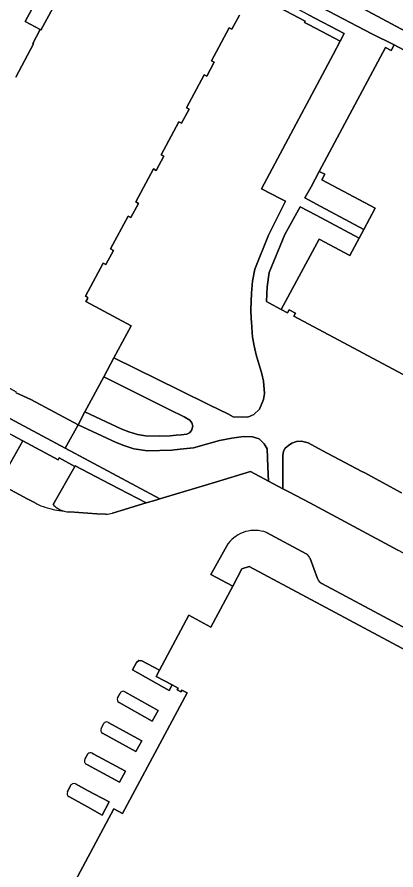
# Model space of a CAD drawing. Extents: x 159489 to 160304, y 383825 to 384531.
# Drawn here: x 159992.1 to 160034.6, y 383987 to 384082.8 of the extents above; entities that cross this region are included whole.
import ezdxf

# ---------------------------------------------------------------- set-up
doc = ezdxf.new("R2010")
doc.units = 0
for name, color, linetype in [('IMGEO_Groenvoorziening', 7, 'Continuous'), ('IMGEO_Pand', 7, 'Continuous'), ('IMGEO_Parkeervlak_open', 7, 'Continuous'), ('IMGEO_Rijbaan_lokaal_open', 7, 'Continuous'), ('IMGEO_Verkeerseiland_open', 7, 'Continuous'), ('IMGEO_Voetpad_open', 7, 'Continuous')]:
    doc.layers.add(name, color=color, linetype=linetype)

msp = doc.modelspace()

# ---------------------------------------------------------------- linework, layer by layer
at = {"layer": 'IMGEO_Groenvoorziening'}
for points in [[(160018.997, 384086.175), (160018.598, 384085.426), (160024.433, 384082.315), (160024.367, 384082.194), (160024.912, 384081.905), (160028.388, 384080.08), (160028.841, 384080.931), (160024.841, 384083.062)], [(160032.312, 384061.309), (160026.318, 384064.514), (160026.647, 384065.13), (160026.029, 384065.459), (160025.112, 384063.718), (160024.425, 384062.464), (160026.215, 384061.497), (160031.033, 384058.919)], [(160026.038, 384057.844), (160029.474, 384056.004), (160030.51, 384057.941), (160025.688, 384060.521), (160023.888, 384061.484), (160022.18, 384058.365), (160020.407, 384054.075), (160020.189, 384052.48), (160020.099, 384050.838), (160020.375, 384050.686), (160021.766, 384049.936)], [(160001.836, 384042.38), (159999.719, 384038.431), (160003.875, 384036.497), (160004.653, 384036.197), (160005.612, 384035.871), (160006.536, 384035.757), (160008.063, 384035.713), (160009.279, 384035.736), (160009.949, 384035.795), (160010.534, 384035.847), (160011.158, 384035.91), (160011.45, 384036.076), (160011.703, 384036.344), (160011.829, 384036.81), (160011.727, 384037.212), (160011.505, 384037.488), (160010.847, 384037.881), (160009.192, 384038.707)], [(160020.176, 384034.263), (160019.832, 384034.846), (160019.301, 384035.385), (160018.524, 384035.623), (160017.542, 384035.653), (160016.218, 384035.476), (160014.848, 384035.207), (160011.908, 384034.384), (160010.418, 384034.228), (160009.487, 384034.13), (160006.747, 384034.068), (160005.215, 384034.276), (160004.095, 384034.657), (160003.234, 384034.989), (159998.944, 384036.986), (159997.515, 384034.347), (160008.131, 384028.667), (160014.376, 384030.545), (160018.329, 384031.734), (160020.34, 384030.653), (160020.266, 384032.273)]]:
    msp.add_lwpolyline(points, close=True, dxfattribs=at)
for points in [[(160017.084, 384083.019), (160016.229, 384081.438), (160015.93, 384081.599), (160013.945, 384077.889), (160014.245, 384077.729), (160013.397, 384076.146), (160013.098, 384076.307), (160011.119, 384072.6), (160011.418, 384072.438), (160010.562, 384070.857), (160010.263, 384071.019), (160008.273, 384067.311), (160008.573, 384067.151), (160007.729, 384065.569), (160007.429, 384065.729), (160005.445, 384062.019), (160005.744, 384061.858), (160004.892, 384060.274), (160004.592, 384060.436), (160002.61, 384056.743), (160002.91, 384056.582), (160002.059, 384054.996), (160001.759, 384055.157), (159999.775, 384051.442), (160000, 384051.314), (160000, 384051.149), (159999.813, 384050.821), (160004.907, 384048.107), (160002.967, 384044.489), (160010.337, 384040.859), (160013.728, 384039.188), (160015.763, 384038.197), (160016.381, 384037.864), (160017.999, 384037.839), (160018.691, 384038.153), (160019.333, 384038.74), (160019.789, 384039.818), (160019.872, 384040.482), (160019.769, 384041.869), (160019.535, 384042.864), (160019.142, 384044.201), (160018.966, 384044.839), (160018.73, 384045.834), (160018.55, 384046.837), (160018.484, 384047.359), (160018.406, 384048.561), (160018.387, 384048.867), (160018.365, 384049.889), (160018.416, 384051.766), (160018.553, 384053.109), (160018.813, 384054.469), (160020.339, 384058.303), (160022.242, 384062.092), (160021.724, 384062.358), (160019.543, 384063.478), (160021.05, 384066.306), (160027.591, 384078.585), (160028.388, 384080.08), (160024.912, 384081.905), (160024.367, 384082.194), (160024.433, 384082.315), (160018.598, 384085.426)], [(160035.25, 384029.326), (160031.068, 384031.602), (160030.807, 384031.744), (160026.375, 384034.103), (160024.775, 384034.955), (160024.028, 384035.133), (160023.482, 384035.118), (160022.97, 384034.909), (160022.58, 384034.66), (160022.219, 384034.339), (160022.01, 384033.998), (160021.93, 384033.547), (160021.934, 384032.773), (160021.949, 384029.788), (160022.599, 384029.439), (160024.957, 384028.212), (160034.853, 384022.885)], [(159998.57, 384032.286), (159996.149, 384028.009)], [(160002.83, 384027.039), (160003.802, 384027.333), (160006.585, 384028.193), (160002.543, 384030.301), (159998.608, 384032.353), (159998.57, 384032.286)], [(159998.03, 384027.186), (160001.056, 384026.985), (160002.049, 384026.93)]]:
    msp.add_lwpolyline(points, dxfattribs=at)
for centre, radius, start, end in [((160000.825, 384032.943), 6.798, 226.54144, 231.04636), ((159998.105, 384029.973), 2.788, 236.13953, 255.08621), ((159998.097, 384029.947), 2.762, 255.10404, 268.61081), ((160001.886, 384030.953), 4.026, 272.32478, 283.56551)]:
    msp.add_arc(centre, radius, start, end, dxfattribs=at)
at = {"layer": 'IMGEO_Pand'}
for points in [[(159996.793, 384085.067), (159994.786, 384081.336), (159994.697, 384081.383), (159993.867, 384079.825), (159993.956, 384079.778), (159991.95, 384076.039)], [(159992.006, 384040.568), (159993.634, 384039.812), (159998.944, 384036.986), (159999.719, 384038.431), (160001.836, 384042.38), (160002.967, 384044.489), (160004.907, 384048.107), (159999.813, 384050.821), (160000, 384051.149), (160000, 384051.314), (159999.775, 384051.442), (160001.759, 384055.157), (160002.059, 384054.996), (160002.91, 384056.582), (160002.61, 384056.743), (160004.592, 384060.436), (160004.892, 384060.274), (160005.744, 384061.858), (160005.445, 384062.019), (160007.429, 384065.729), (160007.729, 384065.569), (160008.573, 384067.151), (160008.273, 384067.311), (160010.263, 384071.019), (160010.562, 384070.857), (160011.418, 384072.438), (160011.119, 384072.6), (160013.098, 384076.307), (160013.397, 384076.146), (160014.245, 384077.729), (160013.945, 384077.889), (160015.93, 384081.599), (160016.229, 384081.438), (160017.084, 384083.019)], [(160073.755, 384058.611), (160034.428, 384079.656), (160034.104, 384079.048), (160033.479, 384079.384), (160026.029, 384065.459), (160026.647, 384065.13), (160026.318, 384064.514), (160032.312, 384061.309), (160031.033, 384058.919), (160030.51, 384057.941), (160029.474, 384056.004), (160026.038, 384057.844), (160021.766, 384049.936), (160022.471, 384049.558), (160022.646, 384049.884), (160023.352, 384049.507), (160023.177, 384049.18), (160045.958, 384036.994)], [(160090.592, 383982.276), (160018.179, 384021.039), (160017.35, 384020.78), (160016.309, 384018.831), (160013.867, 384014.258), (160011.404, 384015.579), (160008.094, 384009.408), (160007.719, 384008.708), (160009.521, 384007.745), (160010.19, 384007.387), (160010.086, 384007.194), (160010.482, 384006.982), (160010.585, 384007.176), (160011.184, 384006.857), (160003.94, 383993.299), (160002.95, 383993.83), (159989.335, 383968.396)]]:
    msp.add_lwpolyline(points, dxfattribs=at)
at = {"layer": 'IMGEO_Parkeervlak_open'}
for points in [[(160026.678, 384086.133), (160026.861, 384085.963), (160027.206, 384085.779), (160074.709, 384060.323)], [(159998.57, 384032.286), (159996.829, 384033.25), (159996.707, 384033.035), (159992.733, 384035.186), (159990.033, 384030.375), (159993.218, 384028.677), (159994.052, 384028.245)], [(159996.149, 384028.009), (159998.57, 384032.286)]]:
    msp.add_lwpolyline(points, dxfattribs=at)
for centre, radius, start, end in [((159996.574, 384032.462), 4.914, 239.11611, 254.19501), ((159998.159, 384036.219), 8.974, 250.99393, 265.0677), ((160000.825, 384032.943), 6.798, 226.54144, 231.04636), ((159998.105, 384029.973), 2.788, 236.13953, 255.08621)]:
    msp.add_arc(centre, radius, start, end, dxfattribs=at)
at = {"layer": 'IMGEO_Rijbaan_lokaal_open'}
for points in [[(160112.894, 383981.13), (160102.73, 383986.602), (160101.565, 383987.222), (160080.061, 383998.706), (160080.037, 383998.719), (160063.157, 384007.772), (160060.193, 384009.342), (160049.329, 384015.207), (160034.853, 384022.885), (160024.957, 384028.212), (160022.599, 384029.439), (160021.949, 384029.788), (160020.34, 384030.653), (160018.329, 384031.734), (160014.376, 384030.545), (160008.131, 384028.667), (160007.666, 384028.527), (160006.585, 384028.193), (160003.802, 384027.333), (160002.83, 384027.039)], [(159994.052, 384028.245), (159993.218, 384028.677), (159990.033, 384030.375), (159988.813, 384028.204)], [(160002.049, 384026.93), (160001.056, 384026.985), (159998.03, 384027.186)], [(160020.108, 384024.875), (160024.558, 384022.49)], [(159989.335, 383968.396), (160002.95, 383993.83), (160003.94, 383993.299), (160011.184, 384006.857), (160010.585, 384007.176), (160010.482, 384006.982), (160010.086, 384007.194), (160010.19, 384007.387), (160009.521, 384007.745), (160009.181, 384007.107), (160005.051, 384009.428), (160005.521, 384010.266), (160005.79, 384010.49), (160006.119, 384010.467), (160008.094, 384009.408), (160011.404, 384015.579), (160013.867, 384014.258), (160016.309, 384018.831), (160013.85, 384020.15), (160015.81, 384023.643)], [(160025.025, 384021.95), (160025.843, 384019.697)], [(160026.312, 384019.156), (160047.657, 384007.723)], [(160003.392, 384006.306), (160003.66, 384006.817)], [(160004.209, 384006.981), (160007.953, 384004.877), (160007.283, 384003.68), (160003.552, 384005.771)], [(160001.541, 384002.857), (160001.804, 384003.368)], [(160002.348, 384003.539), (160006.118, 384001.483)], [(160006.118, 384001.483), (160005.446, 384000.273), (160001.705, 384002.322)], [(159999.701, 383999.394), (160000.057, 384000)], [(160000.516, 384000.07), (160000.646, 384000), (160004.278, 383998.047), (160003.615, 383996.815), (160000, 383998.78), (159999.866, 383998.853)], [(159997.751, 383995.733), (159998.108, 383996.444)], [(159998.652, 383996.619), (160000, 383995.905), (160002.439, 383994.614), (160001.648, 383993.133), (160000, 383994.047), (159997.915, 383995.203)]]:
    msp.add_lwpolyline(points, dxfattribs=at)
for centre, radius, start, end in [((159996.574, 384032.462), 4.914, 239.11611, 254.19501), ((159998.159, 384036.219), 8.974, 250.99393, 265.0677), ((159998.097, 384029.947), 2.762, 255.10404, 268.61081), ((160001.886, 384030.953), 4.026, 272.32478, 283.56551), ((160018.784, 384021.382), 3.735, 69.23253, 142.75683), ((160024.081, 384021.606), 1.004, 20.03708, 61.67039), ((160026.779, 384020.034), 0.995, 199.82922, 242.01567), ((160004.014, 384006.632), 0.4, 60.83044, 152.43396), ((160003.746, 384006.12), 0.4, 152.3205, 240.97971), ((160001.897, 384002.673), 0.4, 152.69406, 241.39095), ((160002.16, 384003.188), 0.399, 61.79119, 153.10866), ((160000.335, 383999.716), 0.397, 62.91381, 134.4284), ((160000.052, 383999.205), 0.399, 151.7777, 242.14474), ((159998.465, 383996.266), 0.399, 62.15727, 153.50778), ((159998.108, 383995.553), 0.4, 153.23022, 241.15747)]:
    msp.add_arc(centre, radius, start, end, dxfattribs=at)
at = {"layer": 'IMGEO_Verkeerseiland_open'}
msp.add_lwpolyline([(160008.094, 384009.408), (160006.119, 384010.467), (160005.79, 384010.49), (160005.521, 384010.266), (160005.051, 384009.428), (160009.181, 384007.107), (160009.521, 384007.745), (160007.719, 384008.708)], close=True, dxfattribs=at)
for points in [[(160003.66, 384006.817), (160003.392, 384006.306)], [(160003.552, 384005.771), (160007.283, 384003.68), (160007.953, 384004.877), (160004.209, 384006.981)], [(160001.804, 384003.368), (160001.541, 384002.857)], [(160001.705, 384002.322), (160005.446, 384000.273), (160006.118, 384001.483), (160002.348, 384003.539)], [(160000.057, 384000), (159999.701, 383999.394)], [(159999.866, 383998.853), (160000, 383998.78), (160003.615, 383996.815), (160004.278, 383998.047), (160000.646, 384000), (160000.516, 384000.07)], [(159998.108, 383996.444), (159997.751, 383995.733)], [(159997.915, 383995.203), (160000, 383994.047), (160001.648, 383993.133), (160002.439, 383994.614), (160000, 383995.905), (159998.652, 383996.619)]]:
    msp.add_lwpolyline(points, dxfattribs=at)
for centre, radius, start, end in [((160004.014, 384006.632), 0.4, 60.83044, 152.43396), ((160003.746, 384006.12), 0.4, 152.3205, 240.97971), ((160001.897, 384002.673), 0.4, 152.69406, 241.39095), ((160002.16, 384003.188), 0.399, 61.79119, 153.10866), ((160000.335, 383999.716), 0.397, 62.91381, 134.4284), ((160000.052, 383999.205), 0.399, 151.7777, 242.14474), ((159998.465, 383996.266), 0.399, 62.15727, 153.50778), ((159998.108, 383995.553), 0.4, 153.23022, 241.15747)]:
    msp.add_arc(centre, radius, start, end, dxfattribs=at)
at = {"layer": 'IMGEO_Voetpad_open'}
for points in [[(159999.262, 384098.753), (160001.237, 384097.592), (160003.015, 384096.634), (160013.01, 384091.25), (160013.061, 384091.347), (160014.624, 384090.52), (160014.563, 384090.405), (160017.804, 384088.655), (160017.864, 384088.77), (160019.467, 384087.924), (160019.313, 384087.643), (160019.673, 384087.444), (160025.51, 384084.288), (160031.927, 384080.896), (160034.428, 384079.656), (160073.755, 384058.611), (160074.709, 384060.323), (160027.206, 384085.779), (160026.861, 384085.963), (160026.678, 384086.133)], [(159991.95, 384076.039), (159993.956, 384079.778), (159993.867, 384079.825), (159994.697, 384081.383), (159992.998, 384082.298), (160001.237, 384097.592)], [(160023.177, 384049.18), (160023.352, 384049.507), (160022.646, 384049.884), (160022.471, 384049.558), (160021.766, 384049.936), (160020.375, 384050.686), (160020.099, 384050.838), (160020.189, 384052.48), (160020.407, 384054.075), (160022.18, 384058.365), (160023.888, 384061.484), (160025.688, 384060.521), (160030.51, 384057.941), (160031.033, 384058.919), (160026.215, 384061.497), (160024.425, 384062.464), (160025.112, 384063.718), (160026.029, 384065.459), (160033.479, 384079.384), (160034.104, 384079.048), (160034.428, 384079.656), (160031.927, 384080.896), (160025.51, 384084.288)], [(160024.841, 384083.062), (160028.841, 384080.931), (160028.388, 384080.08), (160027.591, 384078.585), (160021.05, 384066.306), (160019.543, 384063.478), (160021.724, 384062.358), (160022.242, 384062.092), (160020.339, 384058.303), (160018.813, 384054.469), (160018.553, 384053.109), (160018.416, 384051.766), (160018.365, 384049.889), (160018.387, 384048.867), (160018.406, 384048.561), (160018.484, 384047.359), (160018.55, 384046.837), (160018.73, 384045.834), (160018.966, 384044.839), (160019.142, 384044.201), (160019.535, 384042.864), (160019.769, 384041.869), (160019.872, 384040.482), (160019.789, 384039.818), (160019.333, 384038.74), (160018.691, 384038.153), (160017.999, 384037.839), (160016.381, 384037.864), (160015.763, 384038.197), (160013.728, 384039.188), (160010.337, 384040.859), (160002.967, 384044.489), (160001.836, 384042.38), (160009.192, 384038.707), (160010.847, 384037.881), (160011.505, 384037.488), (160011.727, 384037.212), (160011.829, 384036.81), (160011.703, 384036.344), (160011.45, 384036.076), (160011.158, 384035.91), (160010.534, 384035.847), (160009.949, 384035.795), (160009.279, 384035.736), (160008.063, 384035.713), (160006.536, 384035.757), (160005.612, 384035.871), (160004.653, 384036.197), (160003.875, 384036.497), (159999.719, 384038.431), (159998.944, 384036.986), (160003.234, 384034.989), (160004.095, 384034.657), (160005.215, 384034.276), (160006.747, 384034.068), (160009.487, 384034.13), (160010.418, 384034.228), (160011.908, 384034.384), (160014.848, 384035.207), (160016.218, 384035.476), (160017.542, 384035.653), (160018.524, 384035.623), (160019.301, 384035.385), (160019.832, 384034.846), (160020.176, 384034.263), (160020.266, 384032.273), (160020.34, 384030.653), (160021.949, 384029.788), (160021.934, 384032.773), (160021.93, 384033.547), (160022.01, 384033.998), (160022.219, 384034.339), (160022.58, 384034.66), (160022.97, 384034.909), (160023.482, 384035.118), (160024.028, 384035.133), (160024.775, 384034.955), (160026.375, 384034.103), (160030.807, 384031.744), (160031.068, 384031.602), (160035.25, 384029.326)], [(160104.986, 383996.869), (160064.654, 384018.46), (160065.584, 384020.199), (160061.979, 384022.125), (160061.323, 384020.913), (160059.421, 384020.326), (160059.025, 384020.543), (160058.336, 384019.253), (160051.165, 384023.109), (160051.552, 384023.83), (160048.693, 384025.369), (160051.335, 384030.308), (160051.828, 384030.043), (160053.413, 384033.006), (160045.958, 384036.994), (160023.177, 384049.18)], [(159991.544, 384035.829), (159992.733, 384035.186), (159996.707, 384033.035), (159996.829, 384033.25), (159998.57, 384032.286), (159998.608, 384032.353), (160002.543, 384030.301), (160006.585, 384028.193), (160007.666, 384028.527), (160008.131, 384028.667), (159997.515, 384034.347), (159975.813, 384045.96)], [(159992.733, 384035.186), (159991.544, 384035.829), (159988.473, 384037.455), (159985.774, 384032.657), (159984.563, 384030.504)], [(159988.813, 384028.204), (159990.033, 384030.375), (159992.733, 384035.186)], [(160024.558, 384022.49), (160020.108, 384024.875)], [(160015.81, 384023.643), (160013.85, 384020.15), (160016.309, 384018.831), (160017.35, 384020.78), (160018.179, 384021.039), (160090.592, 383982.276), (160092.127, 383985.142)], [(160025.843, 384019.697), (160025.025, 384021.95)], [(160047.657, 384007.723), (160026.312, 384019.156)]]:
    msp.add_lwpolyline(points, dxfattribs=at)
for points in [[(160003.015, 384096.634), (160001.237, 384097.592), (159992.998, 384082.298), (159994.697, 384081.383), (159994.786, 384081.336), (159996.793, 384085.067), (159997.548, 384086.668), (159997.636, 384086.62)], [(159977.223, 384048.598), (159975.813, 384045.96), (159997.515, 384034.347), (159998.944, 384036.986), (159993.634, 384039.812), (159992.006, 384040.568), (159992.053, 384040.657), (159988.813, 384042.4), (159987.204, 384043.143)]]:
    msp.add_lwpolyline(points, close=True, dxfattribs=at)
for centre, radius, start, end in [((160018.784, 384021.382), 3.735, 69.23253, 142.75683), ((160024.081, 384021.606), 1.004, 20.03708, 61.67039), ((160026.779, 384020.034), 0.995, 199.82922, 242.01567)]:
    msp.add_arc(centre, radius, start, end, dxfattribs=at)

doc.saveas('drawing.dxf')
